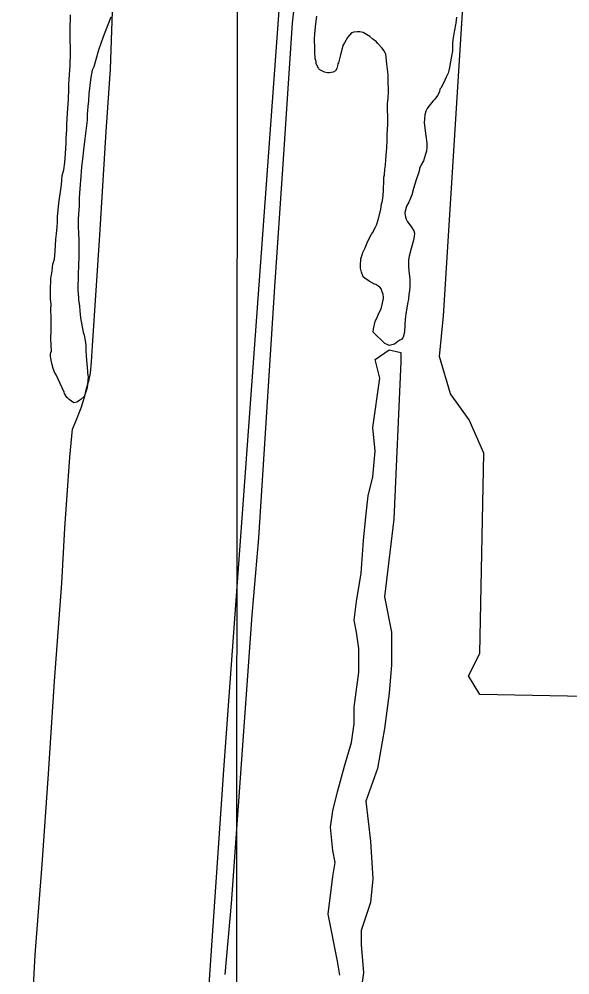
# Model space of a CAD drawing. Extents: x 3219052 to 3256913, y 800770 to 826146.
# Drawn here: x 3248995 to 3250046, y 809568 to 811391 of the extents above; entities that cross this region are included whole.
import ezdxf

# ---------------------------------------------------------------- set-up
doc = ezdxf.new("R2010")
doc.units = 0
for name, color, linetype in [('V-GRID-MAJR', 7, 'Continuous'), ('V-ROAD-CNTR', 7, 'Continuous'), ('V-SITE-VEGE', 7, 'Continuous'), ('V-TOPO-SHOR', 7, 'Continuous')]:
    doc.layers.add(name, color=color, linetype=linetype)

msp = doc.modelspace()

# ---------------------------------------------------------------- linework, layer by layer
at = {"layer": 'V-GRID-MAJR'}
msp.add_spline([(3249407.6, 806153), (3249412.9, 812213.3), (3249418.2, 818275.5), (3249423.5, 824337.8), (3249423.5, 824339.7)], degree=3, dxfattribs=at)
at = {"layer": 'V-ROAD-CNTR'}
for points in [[(3249386.4, 809967.8), (3249504.2, 811583.3), (3249562.4, 812139.6), (3249607.9, 812542.6)], [(3249225.7, 807507.8), (3249248.9, 807949.8), (3249386.4, 809967.8)]]:
    msp.add_lwpolyline(points, dxfattribs=at)
at = {"layer": 'V-SITE-VEGE'}
for p, q in [((3249674.8, 810742), (3249701.7, 810759.9)), ((3249701.7, 810759.9), (3249724.1, 810755.4)), ((3249724.1, 810755.4), (3249724.1, 810737.5)), ((3249683.8, 810706.1), (3249674.8, 810742)), ((3249724.1, 810737.5), (3249710.7, 810437.1)), ((3249670.3, 810612), (3249683.8, 810706.1)), ((3249674.8, 810567.1), (3249670.3, 810612)), ((3249670.3, 810517.8), (3249674.8, 810567.1)), ((3249661.4, 810481.9), (3249670.3, 810517.8)), ((3249656.9, 810441.6), (3249661.4, 810481.9)), ((3249652.4, 810396.7), (3249656.9, 810441.6)), ((3249710.7, 810437.1), (3249692.7, 810289.1)), ((3249647.9, 810334), (3249652.4, 810396.7)), ((3249639, 810280.2), (3249647.9, 810334)), ((3249634.5, 810244.3), (3249639, 810280.2)), ((3249692.7, 810289.1), (3249706.2, 810221.9)), ((3249639, 810221.9), (3249634.5, 810244.3)), ((3249643.5, 810190.5), (3249639, 810221.9)), ((3249706.2, 810221.9), (3249706.2, 810159.1)), ((3249643.5, 810145.6), (3249643.5, 810190.5)), ((3249706.2, 810159.1), (3249701.7, 810105.3)), ((3249634.5, 810078.4), (3249643.5, 810145.6)), ((3249701.7, 810105.3), (3249692.7, 810038)), ((3249634.5, 810047), (3249634.5, 810078.4)), ((3249630, 810011.1), (3249634.5, 810047)), ((3249692.7, 810038), (3249679.3, 809961.8)), ((3249616.6, 809966.3), (3249630, 810011.1)), ((3249603.1, 809917), (3249616.6, 809966.3)), ((3249679.3, 809961.8), (3249656.9, 809899)), ((3249594.2, 809881.1), (3249603.1, 809917)), ((3249656.9, 809899), (3249665.9, 809822.8)), ((3249589.7, 809849.7), (3249594.2, 809881.1)), ((3249594.2, 809804.9), (3249589.7, 809849.7)), ((3249665.9, 809822.8), (3249670.3, 809751.1)), ((3249598.7, 809782.4), (3249594.2, 809804.9)), ((3249594.2, 809755.5), (3249598.7, 809782.4)), ((3249585.2, 809683.8), (3249594.2, 809755.5)), ((3249670.3, 809751.1), (3249665.9, 809706.2)), ((3249665.9, 809706.2), (3249647.9, 809652.4)), ((3249603.1, 809594.1), (3249585.2, 809683.8)), ((3249647.9, 809652.4), (3249647.9, 809625.5)), ((3249647.9, 809625.5), (3249652.4, 809571.7)), ((3249607.6, 809567.2), (3249603.1, 809594.1)), ((3249652.4, 809571.7), (3249647.9, 809540.3))]:
    msp.add_line(p, q, dxfattribs=at)
for points in [[(3249056.7, 810846.9), (3249055.3, 810857.5), (3249055.4, 810872.4), (3249056.2, 810897.8), (3249056.9, 810902.8), (3249058.4, 810911.2), (3249059.8, 810923.9), (3249062.7, 810933.1), (3249064.2, 810948), (3249065.7, 810971.3), (3249066.4, 810981.2), (3249067.9, 810994.6), (3249068.7, 811003.8), (3249068.7, 811013.7), (3249070.9, 811039.8), (3249076, 811075.1), (3249077.5, 811092.8), (3249080.4, 811103.3), (3249082.6, 811117.5), (3249084.1, 811134.4), (3249084.9, 811154.9), (3249084.9, 811163.4), (3249086.4, 811180.3), (3249086.4, 811190.2), (3249087.9, 811211.4), (3249089.5, 811237.6), (3249089.5, 811242.5), (3249090.2, 811253.1), (3249090.3, 811266.5), (3249091.1, 811276.4), (3249092.6, 811302.6), (3249093.4, 811325.9), (3249093.5, 811340.7), (3249092.8, 811346.4), (3249092.9, 811369.7), (3249093.7, 811399.4)], [(3249170.7, 811394.8), (3249160, 811368.7), (3249155.7, 811357.4), (3249147.1, 811332), (3249141.4, 811311.5), (3249140, 811307.3), (3249137.8, 811300.2), (3249134.9, 811293.9), (3249132.1, 811279.8), (3249131.3, 811275.5), (3249129.1, 811253.6), (3249128.4, 811249.4), (3249127.6, 811235.3), (3249126.2, 811224.7), (3249125.4, 811209.1), (3249125.3, 811198.5), (3249120.9, 811162.5), (3249118, 811142), (3249116.5, 811123.7), (3249114.3, 811109.6), (3249112.9, 811091.2), (3249111.3, 811067.2), (3249109.8, 811050.2), (3249109.8, 811034.7), (3249109, 811019.1), (3249108.2, 811009.2), (3249108.2, 810995.8), (3249109.5, 810969.7), (3249109.4, 810939.3), (3249108.6, 810919.5), (3249107.8, 810906.1), (3249107.7, 810874.3), (3249109, 810860.1), (3249109, 810855.9), (3249110.3, 810843.2), (3249111, 810834.7), (3249112.4, 810821.3), (3249117.9, 810793.7), (3249119.3, 810788), (3249121.4, 810778.1), (3249122.7, 810768.2), (3249122.7, 810758.3), (3249124, 810740.6), (3249126, 810719.4), (3249126, 810715.9), (3249127.4, 810708.8), (3249126.7, 810702.5), (3249125.9, 810694), (3249125.2, 810687.6), (3249121.6, 810676.3), (3249119.5, 810671.4), (3249113.8, 810665.8), (3249110.3, 810663.7), (3249105.3, 810660.2), (3249099.6, 810658.8), (3249091.2, 810665.2), (3249088.4, 810668), (3249086.3, 810669.4), (3249082.1, 810677.2), (3249081.4, 810679.4), (3249066, 810712.6), (3249063.2, 810717.6), (3249060.4, 810724.7), (3249057.6, 810733.9), (3249055.5, 810747.3), (3249055.5, 810752.3), (3249056.2, 810755.1), (3249057, 810757.2), (3249056.3, 810770.6), (3249055.7, 810779.8), (3249056.4, 810798.2), (3249056.5, 810822.2), (3249055.9, 810837), (3249056.7, 810846.9)], [(3249559.8, 811334.5), (3249558.9, 811354.2), (3249559.4, 811361.7), (3249560.4, 811370.1), (3249561.4, 811382.3), (3249563.3, 811396.9)], [(3249830, 811394.8), (3249829, 811383.5), (3249825.6, 811366.6), (3249823.2, 811351.6), (3249822.7, 811346), (3249822.7, 811337.5), (3249822.2, 811330.5), (3249820.3, 811320.2), (3249816.9, 811298.6), (3249815.4, 811293), (3249814, 811287.8), (3249810.2, 811280.3), (3249805, 811269.1), (3249800.3, 811259.2), (3249798.9, 811258.3), (3249798.4, 811257.3), (3249797.9, 811252.6), (3249794.1, 811245.6), (3249788.9, 811238.1), (3249785.6, 811235.3), (3249775.2, 811222.7), (3249773.8, 811220.4), (3249771.4, 811215.2), (3249769.5, 811208.2), (3249768.1, 811193.2), (3249771.7, 811168.2), (3249773.5, 811154.2), (3249773.5, 811147.1), (3249772.5, 811139.1), (3249771.1, 811133.5), (3249766.8, 811120.9), (3249762.5, 811113.4), (3249759.7, 811106.3), (3249759.2, 811103.5), (3249757.3, 811097.4), (3249753, 811084.8), (3249747.8, 811067.9), (3249744.9, 811055.7), (3249742.5, 811049.6), (3249738.8, 811041.6), (3249734.5, 811034.1), (3249731.2, 811022.4), (3249732.1, 811016.3), (3249733.9, 811009.3), (3249736.7, 811004.5), (3249742.8, 810996.1), (3249748.4, 810987.1), (3249750.2, 810982.9), (3249749.3, 810976.3), (3249747.8, 810969.3), (3249743.5, 810953.8), (3249739.7, 810938.8), (3249738.7, 810932.2), (3249738.2, 810926.1), (3249738.7, 810919.6), (3249739.1, 810910.2), (3249740.9, 810895.6), (3249740.9, 810881), (3249740.4, 810872.6), (3249739.4, 810866.5), (3249738.4, 810857.1), (3249736.5, 810847.7), (3249733.1, 810828.5), (3249732.6, 810824.7), (3249732.1, 810818.2), (3249731.2, 810808.3), (3249731.1, 810793.8), (3249728.2, 810784.4), (3249724.9, 810780.2), (3249722.1, 810778.8)], [(3249722.1, 810778.8), (3249717.9, 810776), (3249711.7, 810771.3), (3249704.2, 810769), (3249701.4, 810768.5), (3249699.1, 810770), (3249693.4, 810772.3), (3249671, 810794), (3249671.5, 810800.1), (3249674.8, 810814.2), (3249679.6, 810824), (3249681.9, 810830.1), (3249686.2, 810838.6), (3249688.1, 810847), (3249690.5, 810858.3), (3249690.5, 810860.6), (3249690.1, 810865.8), (3249687.8, 810872.8), (3249686.4, 810876.6), (3249684, 810879.9), (3249676.1, 810884.6), (3249673.7, 810885.6), (3249663.4, 810891.2), (3249661.1, 810893.1), (3249655.5, 810896.4), (3249652.2, 810899.7), (3249649, 810908.2), (3249647.1, 810916.2), (3249646.7, 810921.4), (3249647.7, 810933.6), (3249650, 810941.5), (3249651, 810945.8), (3249655.7, 810955.1), (3249661, 810967.8), (3249667.6, 810980.9), (3249669.5, 810983.2), (3249675.6, 810994.5), (3249677.1, 810998.2), (3249680.4, 811008.1), (3249685.6, 811028.2), (3249687.1, 811038.6), (3249688, 811041.9), (3249689.5, 811048.9), (3249690.5, 811063), (3249691.1, 811086), (3249691.5, 811089.7), (3249692.5, 811094), (3249693.5, 811104.7), (3249694.5, 811112.3), (3249695.4, 811122.6), (3249696.5, 811139), (3249697, 811145.1), (3249697, 811151.2), (3249697.5, 811154), (3249697.5, 811169.5), (3249699, 811190.6), (3249699.1, 811207.1), (3249698.7, 811216), (3249698.7, 811230.1), (3249699.7, 811239.5), (3249700.3, 811253.5), (3249699.9, 811274.7), (3249699.4, 811278.4), (3249699.4, 811284.1), (3249699, 811290.6), (3249697.2, 811306.1), (3249694.9, 811324), (3249694, 811326.8), (3249691.7, 811331.1), (3249688.4, 811335.8), (3249680, 811344.7), (3249677.2, 811347.6), (3249670.2, 811352.7), (3249664.6, 811357.9), (3249651.9, 811365.5), (3249645.3, 811366.9), (3249640.7, 811367), (3249634.1, 811366.5), (3249629.8, 811364.7), (3249622.3, 811356.2), (3249616.1, 811345.9), (3249613.3, 811340.8), (3249611.9, 811335.2), (3249608.5, 811323), (3249604.7, 811308), (3249603.8, 811306.1), (3249602.8, 811301.9), (3249601.4, 811296.7), (3249599, 811292.5), (3249594.8, 811290.2), (3249586.8, 811288.8), (3249584, 811288.8), (3249577.9, 811290.2), (3249575.5, 811291.2), (3249569.4, 811294.5), (3249566.6, 811296.9), (3249562.4, 811306.7), (3249562, 811310.5), (3249560.6, 811315.2), (3249559.7, 811328.4), (3249559.8, 811334.5)]]:
    msp.add_lwpolyline(points, dxfattribs=at)
at = {"layer": 'V-TOPO-SHOR'}
for points in [[(3251481.9, 810226.9), (3251425, 810142.1), (3251106.1, 810001.1), (3250723.9, 810037.3), (3250709.8, 810086.9), (3249874.4, 810102.8), (3249853.2, 810138.3), (3249874.5, 810180.7), (3249882.4, 810563.1), (3249854.2, 810626.8), (3249818.9, 810676.5), (3249797.8, 810747.3), (3249805.1, 810825.2), (3249849, 811526), (3249929.4, 812701.2)], [(3249637.1, 812563.3), (3249617.6, 812362.1), (3249612.2, 812296.1), (3249603.2, 812141.7), (3249569.7, 811871), (3249516.6, 811383.5), (3249498.7, 811114.5), (3249482.6, 810880.3), (3249452.1, 810401.3), (3249439.6, 810253.9), (3249400.3, 809703.8), (3249387.8, 809568.5)], [(3248995.4, 809106.2), (3249003.2, 809206.9), (3249015.6, 809416.1), (3249025.8, 809606.3), (3249039.2, 809778.1), (3249051.5, 809951.2), (3249062.7, 810127.9), (3249076.7, 810315.2), (3249082.8, 810420), (3249091.9, 810555.5), (3249097.3, 810608.7), (3249104.2, 810625.2), (3249114, 810649.6), (3249120.8, 810672.1), (3249124.2, 810686.6), (3249129, 810703.6), (3249131.3, 810716), (3249133.4, 810737.1), (3249135.7, 810767.8), (3249149.2, 810979), (3249161.8, 811176.6), (3249169.6, 811295.9), (3249175, 811443.3)]]:
    msp.add_lwpolyline(points, dxfattribs=at)

doc.saveas('drawing.dxf')
